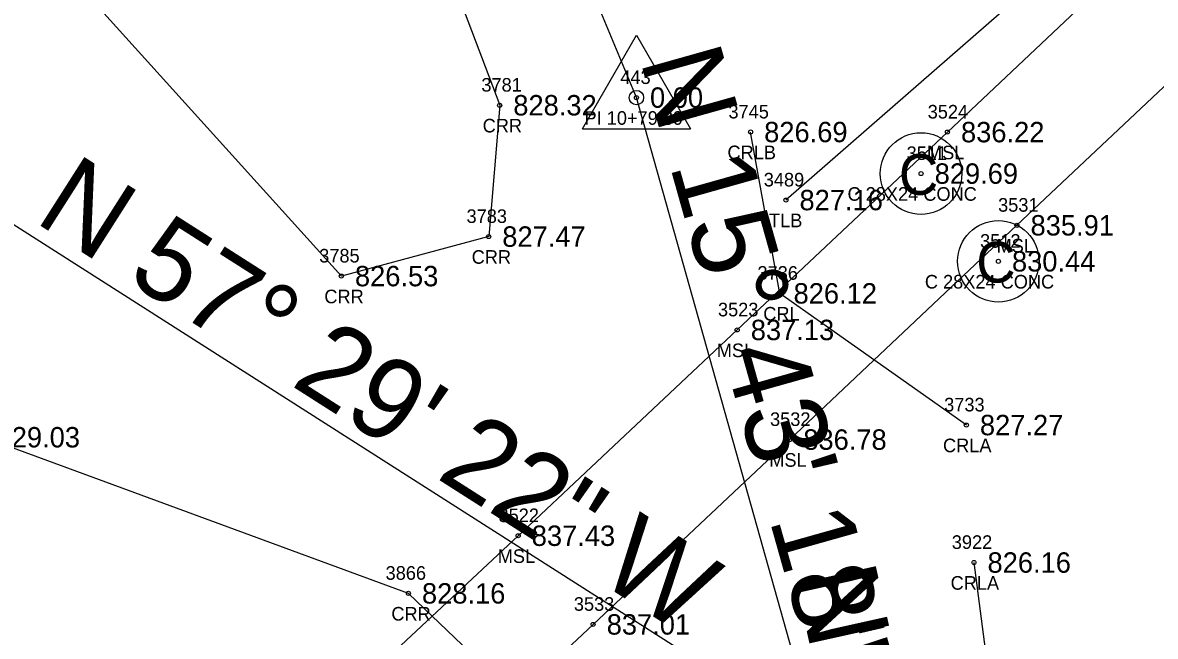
# Model space of a CAD drawing. Extents: x 1622501 to 1626664, y 1117816 to 1121579.
# Drawn here: x 1624335.7 to 1624419.1, y 1119682.3 to 1119727.4 of the extents above; entities that cross this region are included whole.
import ezdxf

# ---------------------------------------------------------------- set-up
doc = ezdxf.new("R2010")
doc.units = 0
for name, color, linetype in [('RD_EX_BldgApp', 7, 'Continuous'), ('RD_EX_BldgApp_txCode', 7, 'Continuous'), ('RD_EX_H2O', 7, 'Continuous'), ('RD_EX_H2O_txCode', 7, 'Continuous'), ('RD_EX_Misc', 7, 'Continuous'), ('RD_EX_Misc_txCode', 7, 'Continuous'), ('RD_EX_TX_BldgApp_ELEV', 7, 'Continuous'), ('RD_EX_TX_H2O_ELEV', 7, 'Continuous'), ('RD_EX_TX_Misc_ELEV', 7, 'Continuous'), ('RD_EX_TX_VEG_ELEV', 7, 'Continuous'), ('RD_EX_VEG', 7, 'Continuous'), ('RD_EX_VEG_txCode', 7, 'Continuous'), ('RD_HC_Cl', 7, 'Continuous'), ('RD_HC_Data', 7, 'Continuous'), ('RD_HC_Survey_ELEV', 7, 'Continuous'), ('RD_HC_txCode', 7, 'Continuous'), ('RD_SMD_Locator', 7, 'Continuous')]:
    doc.layers.add(name, color=color, linetype=linetype)

msp = doc.modelspace()

# ---------------------------------------------------------------- linework, layer by layer
at = {"layer": 'RD_EX_BldgApp'}
for centre in [(1624401.843, 1119716.332), (1624407.532, 1119709.879)]:
    msp.add_circle(centre, 3, dxfattribs=at)
at = {"layer": 'RD_EX_H2O'}
for points in [[(1624377.739, 1119642.063), (1624378.593, 1119657.492), (1624371.771, 1119652.011), (1624367.292, 1119662.363), (1624378.811, 1119671.402), (1624364.123, 1119685.46), (1624332.827, 1119696.943), (1624293.502, 1119748.563), (1624263.014, 1119793.141), (1624239.641, 1119820.934), (1624193.923, 1119859.767), (1624167.864, 1119927.201), (1624160.257, 1119988.093), (1624140.359, 1120037.809)], [(1624308.096, 1119866.5), (1624334.215, 1119810.394), (1624359.266, 1119751.888), (1624370.842, 1119721.358), (1624370.032, 1119711.7), (1624359.192, 1119708.793), (1624337.823, 1119732.457)], [(1624405.175, 1119697.839), (1624391.463, 1119707.523), (1624389.301, 1119719.387)], [(1624405.734, 1119687.729), (1624408.101, 1119669.477), (1624422.767, 1119644.631), (1624422.571, 1119637.537), (1624441.858, 1119607.789), (1624447.924, 1119587.315)]]:
    msp.add_lwpolyline(points, dxfattribs=at)
at = {"layer": 'RD_EX_Misc'}
msp.add_lwpolyline([(1624320.645, 1119641.522), (1624339.019, 1119658.696), (1624356.847, 1119675.347), (1624372.202, 1119689.699), (1624388.316, 1119704.832), (1624403.783, 1119719.382), (1624430.49, 1119744.579), (1624436.317, 1119738.349), (1624408.898, 1119712.528), (1624392.179, 1119696.771), (1624377.715, 1119683.178), (1624361.754, 1119668.209), (1624345, 1119652.562), (1624326.563, 1119635.291), (1624320.645, 1119641.522)], dxfattribs=at)
at = {"layer": 'RD_EX_VEG'}
msp.add_lwpolyline([(1624635.202, 1119999.921), (1624632.027, 1119946.887), (1624605.56, 1119893.73), (1624516.018, 1119817.449), (1624430.572, 1119748.112), (1624391.9, 1119714.385)], dxfattribs=at)
at = {"layer": 'RD_HC_Cl'}
for p, q in [((1624380.901, 1119721.921), (1624319.732, 1119869.297)), ((1624394.129, 1119674.93), (1624380.901, 1119721.921)), ((1624394.129, 1119674.93), (1624327.964, 1119717.099))]:
    msp.add_line(p, q, dxfattribs=at)
at = {"layer": 'RD_HC_Data'}
for p, q in [((1624376.93, 1119719.628), (1624380.902, 1119726.508)), ((1624380.902, 1119726.508), (1624384.871, 1119719.628)), ((1624376.93, 1119719.628), (1624384.871, 1119719.628))]:
    msp.add_line(p, q, dxfattribs=at)
msp.add_circle((1624380.901, 1119721.921), 0.529, dxfattribs=at)
at = {"layer": 'RD_SMD_Locator'}
for centre in [(1624380.901, 1119721.921), (1624370.842, 1119721.358), (1624389.301, 1119719.387), (1624403.783, 1119719.382), (1624401.843, 1119716.332), (1624391.9, 1119714.385), (1624408.898, 1119712.528), (1624370.032, 1119711.7), (1624407.533, 1119709.879), (1624359.192, 1119708.793), (1624391.463, 1119707.523), (1624388.316, 1119704.832), (1624405.175, 1119697.839), (1624392.179, 1119696.771), (1624372.202, 1119689.699), (1624405.734, 1119687.729), (1624364.123, 1119685.46), (1624377.715, 1119683.178)]:
    msp.add_circle(centre, 0.15, dxfattribs=at)

# ---------------------------------------------------------------- texts
at = {"layer": 'RD_EX_BldgApp'}
for p in [(1624400.212, 1119714.77), (1624405.902, 1119708.318)]:
    msp.add_text('C', height=3, dxfattribs=at).set_placement(p)
at = {"layer": 'RD_EX_BldgApp_txCode'}
for s, p in [('3511', (1624400.78, 1119717.332)), ('C 28X24 CONC', (1624396.433, 1119714.332)), ('3512', (1624406.186, 1119710.879)), ('C 28X24 CONC', (1624402.123, 1119707.879))]:
    msp.add_text(s, height=1, dxfattribs=at).set_placement(p)
at = {"layer": 'RD_EX_H2O_txCode'}
for s, p in [('3781', (1624369.495, 1119722.358)), ('3745', (1624387.671, 1119720.387)), ('CRR', (1624369.59, 1119719.358)), ('CRLB', (1624387.6, 1119717.387)), ('3783', (1624368.402, 1119712.7)), ('3785', (1624357.562, 1119709.793)), ('CRR', (1624368.78, 1119709.7)), ('3736', (1624389.809, 1119708.523)), ('CRR', (1624357.94, 1119706.793)), ('CRL', (1624390.235, 1119705.523)), ('3733', (1624403.545, 1119698.839)), ('CRLA', (1624403.458, 1119695.839)), ('3922', (1624404.104, 1119688.729)), ('3866', (1624362.446, 1119686.46)), ('CRLA', (1624404.018, 1119685.729)), ('CRR', (1624362.871, 1119683.46))]:
    msp.add_text(s, height=1, dxfattribs=at).set_placement(p)
at = {"layer": 'RD_EX_Misc_txCode'}
for s, p in [('3524', (1624402.331, 1119720.382)), ('MSL', (1624402.28, 1119717.382)), ('3531', (1624407.511, 1119713.528)), ('MSL', (1624407.396, 1119710.528)), ('3523', (1624386.9, 1119705.832)), ('MSL', (1624386.814, 1119702.832)), ('3532', (1624390.732, 1119697.771)), ('MSL', (1624390.676, 1119694.771)), ('3522', (1624370.755, 1119690.699)), ('MSL', (1624370.699, 1119687.699)), ('3533', (1624376.299, 1119684.178))]:
    msp.add_text(s, height=1, dxfattribs=at).set_placement(p)
at = {"layer": 'RD_EX_TX_BldgApp_ELEV'}
for s, p in [('829.69', (1624402.843, 1119715.582)), ('830.44', (1624408.533, 1119709.129))]:
    msp.add_text(s, height=1.5, dxfattribs=at).set_placement(p)
at = {"layer": 'RD_EX_TX_H2O_ELEV'}
for s, p in [('828.32', (1624371.842, 1119720.608)), ('826.69', (1624390.301, 1119718.637)), ('827.47', (1624371.032, 1119710.95)), ('826.53', (1624360.192, 1119708.043)), ('826.12', (1624392.463, 1119706.773)), ('827.27', (1624406.175, 1119697.089)), ('829.03', (1624333.827, 1119696.193)), ('826.16', (1624406.734, 1119686.979)), ('828.16', (1624365.123, 1119684.71))]:
    msp.add_text(s, height=1.5, dxfattribs=at).set_placement(p)
at = {"layer": 'RD_EX_TX_Misc_ELEV'}
for s, p in [('836.22', (1624404.783, 1119718.632)), ('835.91', (1624409.898, 1119711.778)), ('837.13', (1624389.316, 1119704.082)), ('836.78', (1624393.179, 1119696.021)), ('837.43', (1624373.202, 1119688.949)), ('837.01', (1624378.715, 1119682.428))]:
    msp.add_text(s, height=1.5, dxfattribs=at).set_placement(p)
at = {"layer": 'RD_EX_TX_VEG_ELEV'}
msp.add_text('827.16', height=1.5, dxfattribs=at).set_placement((1624392.9, 1119713.635))
at = {"layer": 'RD_EX_VEG_txCode'}
for s, p in [('3489', (1624390.27, 1119715.385)), ('TLB', (1624390.656, 1119712.385))]:
    msp.add_text(s, height=1, dxfattribs=at).set_placement(p)
at = {"layer": 'RD_HC_Data'}
for s, rotation, p in [('N 15%%d 43\' 18" W', 285.72162, (1624381.161, 1119724.687)), ('N 57%%d 29\' 22" W', 327.48933, (1624336.504, 1119712.842)), ('N 12%%d 32\' 15" W', 282.53763, (1624392.514, 1119686.799)), ('N 12%%d 32\' 15" W', 282.53763, (1624392.514, 1119686.799))]:
    msp.add_text(s, height=6, rotation=rotation, dxfattribs=at).set_placement(p)
at = {"layer": 'RD_HC_Survey_ELEV'}
msp.add_text('0.00', height=1.5, dxfattribs=at).set_placement((1624381.901, 1119721.171))
at = {"layer": 'RD_HC_txCode'}
for s, p in [('443', (1624379.72, 1119722.921)), ('PI 10+79.89', (1624377.082, 1119719.921))]:
    msp.add_text(s, height=1, dxfattribs=at).set_placement(p)

doc.saveas('drawing.dxf')
